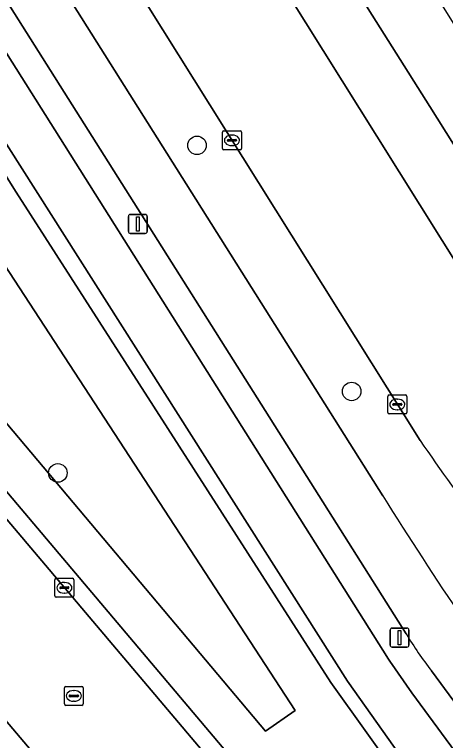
# Model space of a CAD drawing. Extents: x 159352 to 160617, y 385888 to 387323.
# Drawn here: x 160382.68 to 160405.44, y 386735.39 to 386773.72 of the extents above; entities that cross this region are included whole.
import ezdxf

# ---------------------------------------------------------------- set-up
doc = ezdxf.new("R2010")
doc.units = 0
for name, color, linetype in [('IMGEO_Berm_groen', 7, 'Continuous'), ('IMGEO_Boom', 7, 'Continuous'), ('IMGEO_Fietspad_gesloten', 7, 'Continuous'), ('IMGEO_Groenvoorziening', 7, 'Continuous'), ('IMGEO_Haag', 7, 'Continuous'), ('IMGEO_Kolk', 7, 'Continuous'), ('IMGEO_Lichtmast', 7, 'Continuous'), ('IMGEO_OVBaan_gesloten', 7, 'Continuous'), ('IMGEO_Rijbaan_lokaal_open', 7, 'Continuous'), ('IMGEO_Rijbaan_regionaal_gesloten', 7, 'Continuous'), ('IMGEO_Rioolput', 7, 'Continuous'), ('IMGEO_Voetpad_open', 7, 'Continuous')]:
    doc.layers.add(name, color=color, linetype=linetype)

msp = doc.modelspace()

# ---------------------------------------------------------------- linework, layer by layer
at = {"layer": 'IMGEO_Berm_groen'}
for points in [[(160404.104, 386751.23), (160366.625, 386811.014), (160362.189, 386818.101)], [(160359.248, 386816.266), (160359.849, 386815.311), (160361.303, 386813.022), (160368.105, 386802.241), (160380.253, 386782.989), (160390.72, 386766.4), (160400.396, 386751.066), (160402.14, 386748.301)], [(160385.659, 386798.908), (160383.064, 386797.229), (160401.823, 386767.285), (160408.719, 386756.279)], [(160415.682, 386746.478), (160416.979, 386744.991), (160418.678, 386746.108), (160418.85, 386746.221), (160404.614, 386768.865), (160385.659, 386798.908)]]:
    msp.add_lwpolyline(points, dxfattribs=at)
for centre, radius, start, end in [((160535.105, 386841.008), 158.812, 214.42381, 218.5845), ((160552.458, 386841.485), 176.858, 211.7952, 216.82898)]:
    msp.add_arc(centre, radius, start, end, dxfattribs=at)
at = {"layer": 'IMGEO_Boom'}
for centre in [(160392.318, 386766.808), (160400.488, 386753.817), (160384.967, 386749.513)]:
    msp.add_circle(centre, 0.489, dxfattribs=at)
at = {"layer": 'IMGEO_Fietspad_gesloten'}
for points in [[(160402.14, 386748.301), (160400.396, 386751.066), (160390.72, 386766.4), (160380.253, 386782.989), (160368.105, 386802.241), (160361.303, 386813.022), (160359.849, 386815.311), (160359.248, 386816.266), (160357.431, 386819.177), (160359.512, 386820.466)], [(160357.774, 386813.169), (160403.371, 386741.01)], [(160404.7, 386739.057), (160413.153, 386727.589)]]:
    msp.add_lwpolyline(points, dxfattribs=at)
for centre, radius, start, end in [((160552.458, 386841.485), 176.858, 211.7952, 216.82898), ((160421.905, 386752.193), 21.646, 211.107, 217.3629)]:
    msp.add_arc(centre, radius, start, end, dxfattribs=at)
at = {"layer": 'IMGEO_Groenvoorziening'}
for points in [[(160409.552, 386729.909), (160403.668, 386737.896), (160402.504, 386739.58), (160402.435, 386739.681), (160368.786, 386793.014), (160361.377, 386804.757), (160359.256, 386803.414), (160354.9, 386810.294), (160356.987, 386811.602), (160355.563, 386813.929)], [(160334.065, 386805.458), (160337.988, 386800.85), (160381.003, 386750), (160410.002, 386715.694), (160410.421, 386715.197), (160413.788, 386718.321), (160411.063, 386722.127), (160399.383, 386738.444), (160382.765, 386764.339), (160364.567, 386793.394)], [(160364.567, 386793.394), (160365.178, 386793.738), (160400.262, 386738.521), (160414.3, 386718.722), (160416.176, 386720.046), (160414.476, 386722.74)]]:
    msp.add_lwpolyline(points, dxfattribs=at)
for points in [[(160338.494, 386804.123), (160395.928, 386735.876), (160397.512, 386736.977), (160371.787, 386776.358), (160349.787, 386809.388)], [(160397.512, 386736.977), (160395.928, 386735.876), (160338.494, 386804.123), (160349.787, 386809.388), (160371.787, 386776.358)], [(160364.567, 386793.394), (160382.765, 386764.339), (160399.383, 386738.444), (160411.063, 386722.127), (160413.788, 386718.321), (160414.3, 386718.722), (160400.262, 386738.521), (160365.178, 386793.738)]]:
    msp.add_lwpolyline(points, close=True, dxfattribs=at)
at = {"layer": 'IMGEO_Haag'}
msp.add_lwpolyline([(160364.567, 386793.394), (160382.765, 386764.339), (160399.383, 386738.444), (160411.063, 386722.127), (160413.788, 386718.321), (160414.3, 386718.722), (160400.262, 386738.521), (160365.178, 386793.738)], close=True, dxfattribs=at)
at = {"layer": 'IMGEO_Kolk'}
for p, q in [((160393.665, 386766.646), (160393.665, 386767.498)), ((160393.74, 386767.572), (160394.592, 386767.572)), ((160394.666, 386767.498), (160394.666, 386766.646)), ((160393.924, 386767.066), (160393.924, 386767.078)), ((160394.362, 386767.029), (160393.964, 386767.029)), ((160393.967, 386767.115), (160394.365, 386767.115)), ((160394.153, 386767.352), (160394.178, 386767.352)), ((160394.408, 386767.078), (160394.408, 386767.066)), ((160394.176, 386766.792), (160394.151, 386766.792)), ((160394.592, 386766.572), (160393.74, 386766.572)), ((160402.474, 386753.629), (160403.326, 386753.629)), ((160402.399, 386752.703), (160402.399, 386753.555)), ((160402.887, 386753.409), (160402.912, 386753.409)), ((160403.4, 386753.555), (160403.4, 386752.703)), ((160402.658, 386753.123), (160402.658, 386753.135)), ((160403.096, 386753.086), (160402.698, 386753.086)), ((160402.701, 386753.172), (160403.099, 386753.172)), ((160402.91, 386752.849), (160402.885, 386752.849)), ((160403.142, 386753.135), (160403.142, 386753.123)), ((160403.326, 386752.629), (160402.474, 386752.629)), ((160384.811, 386743.023), (160384.811, 386743.875)), ((160384.886, 386743.949), (160385.738, 386743.949)), ((160385.299, 386743.729), (160385.324, 386743.729)), ((160385.812, 386743.875), (160385.812, 386743.023)), ((160385.07, 386743.443), (160385.07, 386743.455)), ((160385.508, 386743.406), (160385.11, 386743.406)), ((160385.113, 386743.492), (160385.511, 386743.492)), ((160385.554, 386743.455), (160385.554, 386743.443)), ((160385.738, 386742.949), (160384.886, 386742.949)), ((160385.322, 386743.169), (160385.297, 386743.169))]:
    msp.add_line(p, q, dxfattribs=at)
for points in [[(160393.665, 386766.646), (160393.665, 386767.498)], [(160393.74, 386767.572), (160394.592, 386767.572)], [(160394.666, 386767.498), (160394.666, 386766.646)], [(160394.592, 386766.572), (160393.74, 386766.572)], [(160402.474, 386753.629), (160403.326, 386753.629)], [(160402.399, 386752.703), (160402.399, 386753.555)], [(160403.4, 386753.555), (160403.4, 386752.703)], [(160403.326, 386752.629), (160402.474, 386752.629)], [(160384.811, 386743.023), (160384.811, 386743.875)], [(160384.886, 386743.949), (160385.738, 386743.949)], [(160385.812, 386743.875), (160385.812, 386743.023)], [(160385.738, 386742.949), (160384.886, 386742.949)]]:
    msp.add_lwpolyline(points, dxfattribs=at)
for centre, radius, start, end in [((160393.742, 386767.496), 0.0765, 91.552, 178.448), ((160393.742, 386767.496), 0.0765, 91.552, 178.448), ((160394.59, 386767.496), 0.0765, 1.552, 88.448), ((160394.59, 386767.496), 0.0765, 1.552, 88.448), ((160393.964, 386767.075), 0.0403, 85.8775, 175.7526), ((160393.961, 386767.065), 0.0366, 178.938, 274.7102), ((160394.365, 386767.072), 0.043, 264.8664, 352.4533), ((160394.369, 386767.077), 0.0386, 1.7309, 96.639), ((160393.742, 386766.648), 0.0765, 181.552, 268.448), ((160393.742, 386766.648), 0.0765, 181.552, 268.448), ((160394.59, 386766.648), 0.0765, 271.552, 358.448), ((160394.59, 386766.648), 0.0765, 271.552, 358.448), ((160402.476, 386753.553), 0.0765, 91.552, 178.448), ((160402.476, 386753.553), 0.0765, 91.552, 178.448), ((160403.324, 386753.553), 0.0765, 1.552, 88.448), ((160403.324, 386753.553), 0.0765, 1.552, 88.448), ((160402.698, 386753.132), 0.0403, 85.8775, 175.7526), ((160402.695, 386753.122), 0.0366, 178.938, 274.7102), ((160403.099, 386753.129), 0.043, 264.8664, 352.4533), ((160403.103, 386753.134), 0.0386, 1.7309, 96.639), ((160402.476, 386752.705), 0.0765, 181.552, 268.448), ((160402.476, 386752.705), 0.0765, 181.552, 268.448), ((160403.324, 386752.705), 0.0765, 271.552, 358.448), ((160403.324, 386752.705), 0.0765, 271.552, 358.448), ((160384.888, 386743.873), 0.0765, 91.552, 178.448), ((160384.888, 386743.873), 0.0765, 91.552, 178.448), ((160385.736, 386743.873), 0.0765, 1.552, 88.448), ((160385.736, 386743.873), 0.0765, 1.552, 88.448), ((160385.11, 386743.452), 0.0403, 85.8775, 175.7526), ((160385.107, 386743.442), 0.0366, 178.938, 274.7102), ((160385.511, 386743.449), 0.043, 264.8664, 352.4533), ((160385.515, 386743.454), 0.0386, 1.7309, 96.639), ((160384.888, 386743.025), 0.0765, 181.552, 268.448), ((160384.888, 386743.025), 0.0765, 181.552, 268.448), ((160385.736, 386743.025), 0.0765, 271.552, 358.448), ((160385.736, 386743.025), 0.0765, 271.552, 358.448)]:
    msp.add_arc(centre, radius, start, end, dxfattribs=at)
for centre, major_axis, ratio, start_param, end_param in [((160394.152, 386767.072), (-0.387, 0.002), 0.722429, 4.712389, 7.853982), ((160394.177, 386767.072), (-0.39, 0.002), 0.717154, 1.570796, 4.712389), ((160402.886, 386753.129), (-0.387, 0.002), 0.722429, 4.712389, 7.853982), ((160402.911, 386753.129), (-0.39, 0.002), 0.717154, 1.570796, 4.712389), ((160385.298, 386743.449), (-0.387, 0.002), 0.722429, 4.712389, 7.853982), ((160385.323, 386743.449), (-0.39, 0.002), 0.717154, 1.570796, 4.712389)]:
    msp.add_ellipse(centre, major_axis=major_axis, ratio=ratio, start_param=start_param, end_param=end_param, dxfattribs=at)
at = {"layer": 'IMGEO_Lichtmast'}
for p, q in [((160388.796, 386763.158), (160389.586, 386763.158)), ((160389.586, 386763.158), (160388.796, 386763.158)), ((160388.696, 386762.258), (160388.696, 386763.058)), ((160388.696, 386763.058), (160388.696, 386762.258)), ((160389.686, 386763.058), (160389.686, 386762.258)), ((160389.686, 386762.258), (160389.686, 386763.058)), ((160389.586, 386762.158), (160388.796, 386762.158)), ((160388.796, 386762.158), (160389.586, 386762.158)), ((160402.621, 386741.318), (160403.411, 386741.318)), ((160403.411, 386741.318), (160402.621, 386741.318)), ((160402.521, 386740.418), (160402.521, 386741.218)), ((160402.521, 386741.218), (160402.521, 386740.418)), ((160403.511, 386741.218), (160403.511, 386740.418)), ((160403.511, 386740.418), (160403.511, 386741.218)), ((160403.411, 386740.318), (160402.621, 386740.318)), ((160402.621, 386740.318), (160403.411, 386740.318))]:
    msp.add_line(p, q, dxfattribs=at)
for points in [[(160389.116, 386763.033), (160389.266, 386763.033), (160389.266, 386762.283), (160389.116, 386762.283), (160389.116, 386763.033)], [(160402.941, 386741.193), (160403.091, 386741.193), (160403.091, 386740.443), (160402.941, 386740.443), (160402.941, 386741.193)]]:
    msp.add_lwpolyline(points, dxfattribs=at)
for centre, start, end in [((160388.796, 386763.058), 90, 180), ((160388.796, 386763.058), 90, 180), ((160389.586, 386763.058), 0, 90), ((160389.586, 386763.058), 360, 90), ((160388.796, 386762.258), 180, 270), ((160388.796, 386762.258), 180, 270), ((160389.586, 386762.258), 270, 0), ((160389.586, 386762.258), 270, 0), ((160402.621, 386741.218), 90, 180), ((160402.621, 386741.218), 90, 180), ((160403.411, 386741.218), 0, 90), ((160403.411, 386741.218), 360, 90), ((160402.621, 386740.418), 180, 270), ((160402.621, 386740.418), 180, 270), ((160403.411, 386740.418), 270, 0), ((160403.411, 386740.418), 270, 0)]:
    msp.add_arc(centre, 0.1, start, end, dxfattribs=at)
at = {"layer": 'IMGEO_OVBaan_gesloten'}
msp.add_lwpolyline([(160421.847, 386747.807), (160407.471, 386770.714), (160388.475, 386801.004), (160373.314, 386825.296), (160371.701, 386827.883), (160371.554, 386828.239), (160368.591, 386826.266), (160370.205, 386823.679), (160385.659, 386798.908), (160404.614, 386768.865), (160418.85, 386746.221), (160418.678, 386746.108), (160464.17, 386673.493), (160502.351, 386612.565), (160505.396, 386614.482), (160467.213, 386675.403)], close=True, dxfattribs=at)
at = {"layer": 'IMGEO_Rijbaan_lokaal_open'}
msp.add_lwpolyline([(160398.018, 386717.802), (160403.288, 386722.217), (160402.11, 386723.59), (160379.767, 386750), (160367.479, 386764.524), (160354.31, 386780.124), (160348.998, 386775.679), (160350.963, 386773.349), (160370.735, 386750), (160392.51, 386724.285)], close=True, dxfattribs=at)
at = {"layer": 'IMGEO_Rijbaan_regionaal_gesloten'}
for points in [[(160408.719, 386756.279), (160401.823, 386767.285), (160383.064, 386797.229), (160368.056, 386821.2), (160367.57, 386821.979), (160365.945, 386824.586), (160359.512, 386820.466)], [(160362.189, 386818.101), (160366.625, 386811.014), (160404.104, 386751.23)]]:
    msp.add_lwpolyline(points, dxfattribs=at)
msp.add_arc((160535.105, 386841.008), 158.812, 214.42381, 218.5845, dxfattribs=at)
at = {"layer": 'IMGEO_Rioolput'}
for p, q in [((160385.311, 386737.315), (160385.311, 386738.167)), ((160385.386, 386738.241), (160386.238, 386738.241)), ((160385.799, 386738.021), (160385.824, 386738.021)), ((160386.312, 386738.167), (160386.312, 386737.315)), ((160385.57, 386737.735), (160385.57, 386737.747)), ((160386.008, 386737.698), (160385.61, 386737.698)), ((160385.613, 386737.784), (160386.011, 386737.784)), ((160386.054, 386737.747), (160386.054, 386737.735)), ((160386.238, 386737.241), (160385.386, 386737.241)), ((160385.822, 386737.461), (160385.797, 386737.461))]:
    msp.add_line(p, q, dxfattribs=at)
for points in [[(160385.311, 386737.315), (160385.311, 386738.167)], [(160385.386, 386738.241), (160386.238, 386738.241)], [(160386.312, 386738.167), (160386.312, 386737.315)], [(160386.238, 386737.241), (160385.386, 386737.241)]]:
    msp.add_lwpolyline(points, dxfattribs=at)
for centre, radius, start, end in [((160385.388, 386738.165), 0.0765, 91.552, 178.448), ((160385.388, 386738.165), 0.0765, 91.552, 178.448), ((160386.236, 386738.165), 0.0765, 1.552, 88.448), ((160386.236, 386738.165), 0.0765, 1.552, 88.448), ((160385.61, 386737.744), 0.0403, 85.8775, 175.7526), ((160385.607, 386737.734), 0.0366, 178.938, 274.7102), ((160386.011, 386737.741), 0.043, 264.8664, 352.4533), ((160386.015, 386737.746), 0.0386, 1.7309, 96.639), ((160385.388, 386737.317), 0.0765, 181.552, 268.448), ((160385.388, 386737.317), 0.0765, 181.552, 268.448), ((160386.236, 386737.317), 0.0765, 271.552, 358.448), ((160386.236, 386737.317), 0.0765, 271.552, 358.448)]:
    msp.add_arc(centre, radius, start, end, dxfattribs=at)
for centre, major_axis, ratio, start_param, end_param in [((160385.798, 386737.741), (-0.387, 0.002), 0.722429, 4.712389, 7.853982), ((160385.823, 386737.741), (-0.39, 0.002), 0.717154, 1.570796, 4.712389)]:
    msp.add_ellipse(centre, major_axis=major_axis, ratio=ratio, start_param=start_param, end_param=end_param, dxfattribs=at)
at = {"layer": 'IMGEO_Voetpad_open'}
for points in [[(160355.563, 386813.929), (160356.987, 386811.602), (160354.9, 386810.294), (160359.256, 386803.414), (160361.377, 386804.757), (160368.786, 386793.014), (160402.435, 386739.681), (160402.504, 386739.58), (160403.668, 386737.896), (160409.552, 386729.909)], [(160403.371, 386741.01), (160357.774, 386813.169)], [(160419.076, 386704.501), (160412.588, 386712.632), (160410.421, 386715.197), (160410.002, 386715.694), (160381.003, 386750), (160337.988, 386800.85), (160334.065, 386805.458)], [(160333.192, 386805.133), (160338.781, 386798.531), (160352.46, 386782.316), (160354.31, 386780.124), (160367.479, 386764.524), (160379.767, 386750), (160402.11, 386723.59), (160403.288, 386722.217), (160405.156, 386719.94), (160411.841, 386711.793), (160418.739, 386703.389), (160420.553, 386700.768), (160421.392, 386701.315)], [(160450.591, 386640.563), (160444.003, 386651.052), (160442.48, 386653.478), (160440.016, 386657.4), (160439.594, 386657.135), (160435.875, 386663.055), (160436.298, 386663.32), (160434.527, 386666.14), (160422.504, 386685.407), (160416.169, 386695.392), (160414.216, 386698.04), (160412.636, 386700.148), (160410.25, 386703.402), (160399.866, 386715.626), (160398.018, 386717.802), (160392.51, 386724.285), (160370.735, 386750), (160350.963, 386773.349)], [(160413.153, 386727.589), (160404.7, 386739.057)]]:
    msp.add_lwpolyline(points, dxfattribs=at)
msp.add_arc((160421.905, 386752.193), 21.646, 211.107, 217.3629, dxfattribs=at)

doc.saveas('drawing.dxf')
